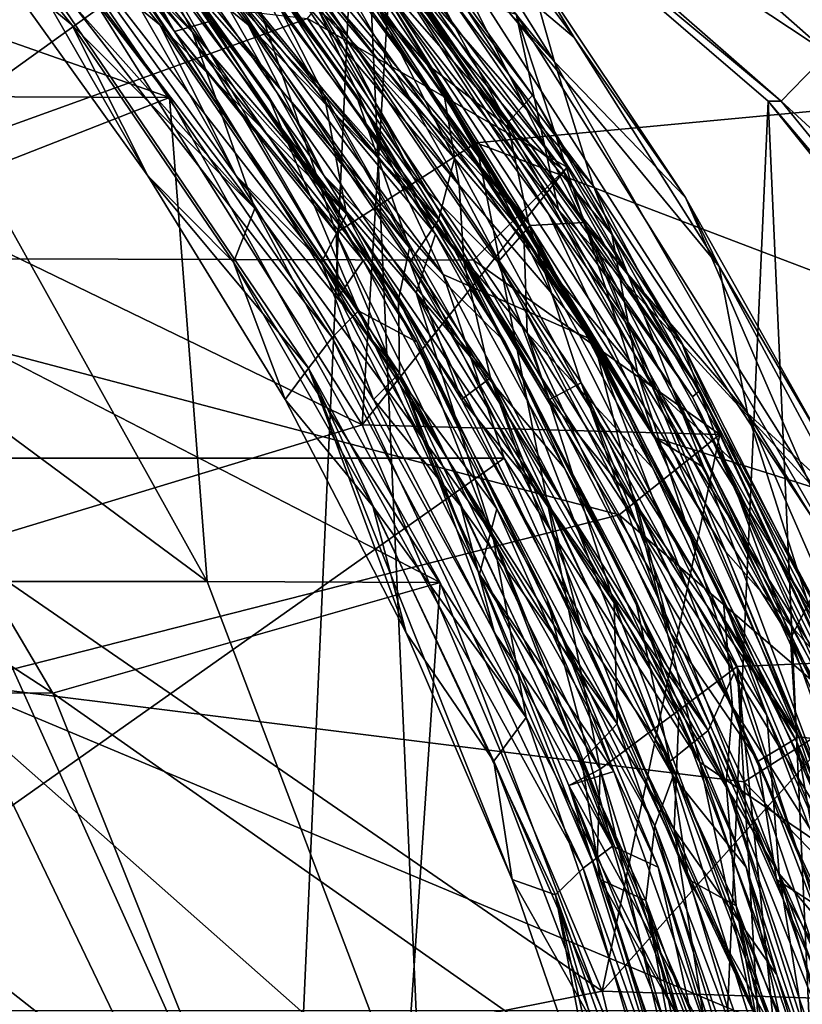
# Model space of a CAD drawing. Header units: metres. Extents: x -62 to 150, y -92 to 92.
# Tile 763 of 771: x 143.34 to 145.64, y 3.53 to 6.43. Entities that reach past the tile are written whole.
import ezdxf

# ---------------------------------------------------------------- set-up
doc = ezdxf.new("R2010")
doc.units = ezdxf.units.M
doc.layers.add('solid_500615', color=7, linetype='CONTINUOUS')

msp = doc.modelspace()

# ---------------------------------------------------------------- linework, layer by layer
at = {"layer": 'solid_500615'}
for points in [[(143.672913, -7.644197, -88.895576), (142.246246, -8.296406, -89.278328), (142.974152, 8.004446, -89.083046)], [(143.672913, -7.644197, -88.895576), (142.974152, 8.004446, -89.083046), (144.336609, 7.218727, -88.717514)], [(147.514725, 6.330927, -82.250748), (146.38063, 7.839536, -82.555008), (143.699661, 7.464773, -71.287224)], [(143.844116, 6.390006, -72.24649), (142.98613, 7.245709, -72.383873), (142.708786, 7.738623, -72.524208)], [(143.844116, 6.390006, -72.24649), (142.708786, 7.738623, -72.524208), (143.501389, 7.064126, -72.401917)], [(143.796646, 7.675488, -75.653839), (144.908783, 6.302978, -75.381905), (144.284058, 7.296856, -75.45797)], [(143.972855, 7.324159, -75.686775), (144.908783, 6.302978, -75.381905), (143.796646, 7.675488, -75.653839)], [(143.68985, 7.512613, -74.650551), (144.770706, 6.122282, -74.386711), (143.765305, 7.591145, -74.555878)], [(144.770706, 6.122282, -74.386711), (144.338043, 6.911665, -74.415474), (143.765305, 7.591145, -74.555878)], [(144.231735, 6.205238, -73.18116), (143.258957, 7.23035, -73.346359), (143.12851, 7.573369, -73.450562)], [(144.231735, 6.205238, -73.18116), (143.12851, 7.573369, -73.450562), (143.848083, 6.955966, -73.346344)], [(144.534317, 6.294757, -76.395416), (143.456787, 7.547409, -76.684502), (144.00502, 6.900635, -76.537422)], [(143.801392, 7.382194, -77.316803), (143.456787, 7.547409, -76.684502), (144.534317, 6.294757, -76.395416)], [(143.802444, 7.223544, -74.699196), (144.770706, 6.122282, -74.386711), (143.68985, 7.512613, -74.650551)], [(141.053192, 7.46887, -71.376015), (142.213837, 6.267116, -71.064629), (143.384018, 6.756343, -70.750687)], [(141.691833, 6.930469, -71.204674), (142.788803, 7.480421, -70.910378), (143.776947, 6.197504, -70.645271)], [(142.788803, 7.480421, -70.910378), (143.092728, 6.200599, -68.100655), (143.776947, 6.197504, -70.645271)], [(143.699661, 7.464773, -71.287224), (143.29837, 7.180122, -71.394882), (144.266525, 5.800638, -71.135139)], [(144.678024, 6.064213, -71.024742), (143.699661, 7.464773, -71.287224), (144.266525, 5.800638, -71.135139)], [(147.514725, 6.330927, -82.250748), (143.699661, 7.464773, -71.287224), (144.678024, 6.064213, -71.024742)], [(144.61499, 6.018613, -74.116951), (143.531754, 7.214968, -74.308861), (143.544281, 7.405086, -74.377945)], [(144.61499, 6.018613, -74.116951), (143.544281, 7.405086, -74.377945), (144.193253, 6.84691, -74.291176)], [(144.931183, 5.988139, -77.013695), (143.801392, 7.382194, -77.316803), (144.534317, 6.294757, -76.395416)], [(144.368912, 6.738705, -77.216316), (143.801392, 7.382194, -77.316803), (144.931183, 5.988139, -77.013695)], [(143.57933, 7.347041, -73.648232), (144.628571, 5.939975, -73.392563), (144.078918, 6.911665, -73.449631)], [(143.630615, 7.121994, -73.711983), (144.628571, 5.939975, -73.392563), (143.57933, 7.347041, -73.648232)], [(145.022995, 5.937291, -75.431007), (144.908783, 6.302978, -75.381905), (143.972855, 7.324159, -75.686775)], [(145.022995, 5.937291, -75.431007), (143.972855, 7.324159, -75.686775), (144.305283, 6.761171, -75.681885)], [(144.908783, 6.302978, -75.381905), (144.82045, 6.61377, -75.326836), (144.284058, 7.296856, -75.45797)], [(142.98613, 7.245709, -72.383873), (144.027496, 5.872089, -72.130531), (142.947388, 7.083774, -72.321327)], [(143.844116, 6.390006, -72.24649), (144.027496, 5.872089, -72.130531), (142.98613, 7.245709, -72.383873)], [(144.483902, 7.140525, -88.833305), (144.65863, 7.25704, -88.78643), (145.711868, 6.328606, -88.50386)], [(144.65863, 7.25704, -88.78643), (145.819946, 6.45108, -88.434021), (145.711868, 6.328606, -88.50386)], [(143.258957, 7.23035, -73.346359), (144.297379, 5.855191, -73.093781), (143.206512, 7.083774, -73.28717)], [(144.231735, 6.205238, -73.18116), (144.297379, 5.855191, -73.093781), (143.258957, 7.23035, -73.346359)], [(143.531754, 7.214968, -74.308861), (144.56723, 5.83828, -74.057037), (143.465637, 7.083774, -74.253014)], [(144.61499, 6.018613, -74.116951), (144.56723, 5.83828, -74.057037), (143.531754, 7.214968, -74.308861)], [(144.959534, -6.731673, -88.550392), (143.672913, -7.644197, -88.895576), (144.336609, 7.218727, -88.717514)], [(144.833389, 5.826853, -74.44838), (144.770706, 6.122282, -74.386711), (143.802444, 7.223544, -74.699196)], [(144.833389, 5.826853, -74.44838), (143.802444, 7.223544, -74.699196), (144.035461, 6.774661, -74.718651)], [(143.956039, 7.233921, -75.306374), (144.837051, 5.821356, -75.020302), (143.80452, 7.199564, -75.271362)], [(144.993881, 5.830284, -75.053871), (144.837051, 5.821356, -75.020302), (143.956039, 7.233921, -75.306374)], [(144.993881, 5.830284, -75.053871), (143.956039, 7.233921, -75.306374), (144.536835, 6.736995, -75.236412)], [(144.959534, -6.731673, -88.550392), (144.336609, 7.218727, -88.717514), (145.536407, 6.187184, -88.395622)], [(145.575287, 6.187184, -88.540504), (145.536407, 6.187184, -88.395622), (144.336609, 7.218727, -88.717514)], [(145.575287, 6.187184, -88.540504), (144.336609, 7.218727, -88.717514), (144.483902, 7.140525, -88.833305)], [(143.29837, 7.180122, -71.394882), (143.247604, 7.128242, -71.458412), (143.791794, 6.391478, -71.319168)], [(144.266525, 5.800638, -71.135139), (143.29837, 7.180122, -71.394882), (143.791794, 6.391478, -71.319168)], [(143.457367, 7.019542, -72.725136), (144.482361, 5.756196, -72.39946), (143.465012, 7.178904, -72.646896)], [(143.465012, 7.178904, -72.646896), (144.482361, 5.756196, -72.39946), (143.819794, 6.911665, -72.483788)], [(143.80452, 7.199564, -75.271362), (144.837051, 5.821356, -75.020302), (143.724762, 7.083774, -75.218857)], [(143.791794, 6.391478, -71.319168), (143.247604, 7.128242, -71.458412), (143.412979, 7.070386, -71.466103)], [(144.642288, 5.715885, -73.466141), (144.628571, 5.939975, -73.392563), (143.630615, 7.121994, -73.711983)], [(144.642288, 5.715885, -73.466141), (143.630615, 7.121994, -73.711983), (143.765594, 6.788136, -73.755417)], [(144.351395, 6.71502, -77.258942), (144.920059, 5.868072, -77.120216), (143.916199, 7.145035, -77.389542)], [(144.796432, 6.443022, -77.153389), (143.916199, 7.145035, -77.389542), (144.920059, 5.868072, -77.120216)], [(145.575287, 6.187184, -88.540504), (144.483902, 7.140525, -88.833305), (145.711868, 6.328606, -88.50386)], [(143.489853, 6.41114, -72.189163), (143.257248, 6.602172, -71.897598), (142.947388, 7.083774, -72.321327)], [(144.027496, 5.872089, -72.130531), (143.489853, 6.41114, -72.189163), (142.947388, 7.083774, -72.321327)], [(143.748978, 6.41114, -73.155006), (143.516357, 6.602172, -72.863441), (143.206512, 7.083774, -73.28717)], [(144.297379, 5.855191, -73.093781), (143.748978, 6.41114, -73.155006), (143.206512, 7.083774, -73.28717)], [(143.897079, 6.422648, -71.348), (143.412979, 7.070386, -71.466103), (143.560669, 6.911665, -71.517944)], [(143.791794, 6.391478, -71.319168), (143.412979, 7.070386, -71.466103), (143.897079, 6.422648, -71.348)], [(144.008102, 6.41114, -74.12085), (143.775482, 6.602172, -73.829285), (143.465637, 7.083774, -74.253014)], [(144.56723, 5.83828, -74.057037), (144.008102, 6.41114, -74.12085), (143.465637, 7.083774, -74.253014)], [(143.501389, 7.064126, -72.401917), (144.129486, 6.461082, -72.320343), (144.559204, 5.796475, -72.216194)], [(144.501709, 5.623489, -72.158943), (143.501389, 7.064126, -72.401917), (144.559204, 5.796475, -72.216194)], [(143.844116, 6.390006, -72.24649), (143.501389, 7.064126, -72.401917), (144.501709, 5.623489, -72.158943)], [(144.267227, 6.41114, -75.0867), (144.034607, 6.602172, -74.795135), (143.724762, 7.083774, -75.218857)], [(144.837051, 5.821356, -75.020302), (144.267227, 6.41114, -75.0867), (143.724762, 7.083774, -75.218857)], [(143.282715, 6.916217, -71.738655), (144.332047, 5.571079, -71.407402), (143.346848, 7.008335, -71.646561)], [(143.346848, 7.008335, -71.646561), (144.332047, 5.571079, -71.407402), (143.560669, 6.911665, -71.517944)], [(144.449677, 5.604417, -72.484283), (144.482361, 5.756196, -72.39946), (143.457367, 7.019542, -72.725136)], [(144.449677, 5.604417, -72.484283), (143.457367, 7.019542, -72.725136), (143.495728, 6.801598, -72.792198)], [(144.486603, 7.024068, -75.320404), (144.82045, 6.61377, -75.326836), (144.966599, 6.374656, -75.203354)], [(144.536835, 6.736995, -75.236412), (144.486603, 7.024068, -75.320404), (144.966599, 6.374656, -75.203354)], [(143.768311, 6.604643, -75.306717), (144.581772, 5.677837, -75.088478), (143.620422, 6.970848, -75.346397)], [(144.00502, 6.900635, -76.537422), (143.620422, 6.970848, -75.346397), (144.581772, 5.677837, -75.088478)], [(143.848083, 6.955966, -73.346344), (144.388611, 6.461082, -73.286186), (144.818329, 5.796475, -73.182037)], [(144.827988, 5.506471, -73.108635), (143.848083, 6.955966, -73.346344), (144.818329, 5.796475, -73.182037)], [(144.231735, 6.205238, -73.18116), (143.848083, 6.955966, -73.346344), (144.827988, 5.506471, -73.108635)], [(142.657562, 5.760295, -70.94558), (141.691833, 6.930469, -71.204674), (143.776947, 6.197504, -70.645271)], [(144.255539, 5.49248, -71.502815), (143.282715, 6.916217, -71.738655), (143.225815, 6.815046, -71.828979)], [(144.255539, 5.49248, -71.502815), (144.332047, 5.571079, -71.407402), (143.282715, 6.916217, -71.738655)], [(144.332047, 5.571079, -71.407402), (144.066254, 6.204696, -71.394829), (143.560669, 6.911665, -71.517944)], [(143.897079, 6.422648, -71.348), (143.560669, 6.911665, -71.517944), (144.066254, 6.204696, -71.394829)], [(144.482361, 5.756196, -72.39946), (144.325378, 6.204696, -72.360672), (143.819794, 6.911665, -72.483788)], [(144.129486, 6.461082, -72.320343), (143.819794, 6.911665, -72.483788), (144.325378, 6.204696, -72.360672)], [(145.024612, 5.484235, -76.263878), (144.00502, 6.900635, -76.537422), (144.581772, 5.677837, -75.088478)], [(144.534317, 6.294757, -76.395416), (144.00502, 6.900635, -76.537422), (145.024612, 5.484235, -76.263878)], [(144.628571, 5.939975, -73.392563), (144.584503, 6.204696, -73.326515), (144.078918, 6.911665, -73.449631)], [(144.388611, 6.461082, -73.286186), (144.078918, 6.911665, -73.449631), (144.584503, 6.204696, -73.326515)], [(144.770706, 6.122282, -74.386711), (144.843628, 6.204696, -74.292358), (144.338043, 6.911665, -74.415474)], [(144.647736, 6.461082, -74.252029), (144.338043, 6.911665, -74.415474), (144.843628, 6.204696, -74.292358)], [(144.193253, 6.84691, -74.291176), (144.647736, 6.461082, -74.252029), (145.077454, 5.796475, -74.147888)], [(145.152771, 5.388785, -74.058716), (144.193253, 6.84691, -74.291176), (145.077454, 5.796475, -74.147888)], [(144.61499, 6.018613, -74.116951), (144.193253, 6.84691, -74.291176), (145.152771, 5.388785, -74.058716)], [(143.225815, 6.815046, -71.828979), (143.257248, 6.602172, -71.897598), (143.713745, 5.967386, -71.786942)], [(144.185379, 5.402709, -71.596718), (143.225815, 6.815046, -71.828979), (143.713745, 5.967386, -71.786942)], [(144.255539, 5.49248, -71.502815), (143.225815, 6.815046, -71.828979), (144.185379, 5.402709, -71.596718)], [(143.495728, 6.801598, -72.792198), (143.516357, 6.602172, -72.863441), (143.97287, 5.967386, -72.752785)], [(144.452744, 5.388186, -72.560585), (143.495728, 6.801598, -72.792198), (143.97287, 5.967386, -72.752785)], [(144.449677, 5.604417, -72.484283), (143.495728, 6.801598, -72.792198), (144.452744, 5.388186, -72.560585)], [(144.183075, 6.430439, -75.19545), (142.233154, 5.726282, -75.718582), (141.113403, 6.783211, -76.018997)], [(143.765594, 6.788136, -73.755417), (143.775482, 6.602172, -73.829285), (144.231995, 5.967386, -73.718628)], [(144.720093, 5.373656, -73.52446), (143.765594, 6.788136, -73.755417), (144.231995, 5.967386, -73.718628)], [(144.642288, 5.715885, -73.466141), (143.765594, 6.788136, -73.755417), (144.720093, 5.373656, -73.52446)], [(144.035461, 6.774661, -74.718651), (144.034607, 6.602172, -74.795135), (144.491119, 5.967386, -74.684471)], [(144.035461, 6.774661, -74.718651), (144.491119, 5.967386, -74.684471), (144.894379, 5.310194, -74.587502)], [(144.987411, 5.359118, -74.488342), (144.035461, 6.774661, -74.718651), (144.894379, 5.310194, -74.587502)], [(144.833389, 5.826853, -74.44838), (144.035461, 6.774661, -74.718651), (144.987411, 5.359118, -74.488342)], [(142.213837, 6.267116, -71.064629), (144.343719, 5.235544, -70.493217), (143.384018, 6.756343, -70.750687)], [(144.435501, 6.736393, -74.610039), (143.384018, 6.756343, -70.750687), (144.343719, 5.235544, -70.493217)], [(144.891205, 5.856089, -75.574921), (145.254715, 5.344573, -75.452225), (144.305283, 6.761171, -75.681885)], [(145.022995, 5.937291, -75.431007), (144.305283, 6.761171, -75.681885), (145.254715, 5.344573, -75.452225)], [(144.380142, 6.554126, -75.712029), (144.891205, 5.856089, -75.574921), (144.305283, 6.761171, -75.681885)], [(144.945602, 5.992888, -74.47319), (144.183075, 6.430439, -75.19545), (144.435501, 6.736393, -74.610039)], [(144.945602, 5.992888, -74.47319), (144.435501, 6.736393, -74.610039), (144.343719, 5.235544, -70.493217)], [(144.351395, 6.71502, -77.258942), (144.368912, 6.738705, -77.216316), (145.335373, 5.337222, -76.957024)], [(144.351395, 6.71502, -77.258942), (145.335373, 5.337222, -76.957024), (145.314468, 5.318462, -77.000565)], [(144.351395, 6.71502, -77.258942), (145.314468, 5.318462, -77.000565), (144.920059, 5.868072, -77.120216)], [(145.335373, 5.337222, -76.957024), (144.368912, 6.738705, -77.216316), (144.931183, 5.988139, -77.013695)], [(144.536835, 6.736995, -75.236412), (144.966599, 6.374656, -75.203354), (145.392822, 5.701249, -75.100159)], [(145.476334, 5.269913, -75.009148), (144.536835, 6.736995, -75.236412), (145.392822, 5.701249, -75.100159)], [(144.993881, 5.830284, -75.053871), (144.536835, 6.736995, -75.236412), (145.476334, 5.269913, -75.009148)], [(141.728806, 5.1375, -63.740143), (143.768311, 6.604643, -75.306717), (140.736588, 6.604643, -64.00634)], [(141.728806, 5.1375, -63.740143), (144.760529, 5.137499, -75.04052), (143.768311, 6.604643, -75.306717)], [(143.489853, 6.41114, -72.189163), (143.713745, 5.967386, -71.786942), (143.257248, 6.602172, -71.897598)], [(143.748978, 6.41114, -73.155006), (143.97287, 5.967386, -72.752785), (143.516357, 6.602172, -72.863441)], [(143.768311, 6.604643, -75.306717), (144.760529, 5.137499, -75.04052), (144.581772, 5.677837, -75.088478)], [(144.008102, 6.41114, -74.12085), (144.231995, 5.967386, -73.718628), (143.775482, 6.602172, -73.829285)], [(144.267227, 6.41114, -75.0867), (144.491119, 5.967386, -74.684471), (144.034607, 6.602172, -74.795135)], [(144.908783, 6.302978, -75.381905), (145.293457, 5.904342, -75.212029), (144.82045, 6.61377, -75.326836)], [(144.966599, 6.374656, -75.203354), (144.82045, 6.61377, -75.326836), (145.293457, 5.904342, -75.212029)], [(145.202957, 5.198682, -75.49128), (144.300369, 6.585177, -75.733429), (144.796432, 6.443022, -77.153389)], [(144.380142, 6.554126, -75.712029), (144.300369, 6.585177, -75.733429), (145.202957, 5.198682, -75.49128)], [(144.380142, 6.554126, -75.712029), (145.202957, 5.198682, -75.49128), (144.891205, 5.856089, -75.574921)], [(144.129486, 6.461082, -72.320343), (144.325378, 6.204696, -72.360672), (144.559204, 5.796475, -72.216194)], [(144.388611, 6.461082, -73.286186), (144.584503, 6.204696, -73.326515), (144.818329, 5.796475, -73.182037)], [(144.647736, 6.461082, -74.252029), (144.843628, 6.204696, -74.292358), (145.077454, 5.796475, -74.147888)], [(144.183075, 6.430439, -75.19545), (144.670441, 5.720034, -75.064697), (142.233154, 5.726282, -75.718582)], [(144.945602, 5.992888, -74.47319), (144.670441, 5.720034, -75.064697), (144.183075, 6.430439, -75.19545)], [(145.670349, 5.051604, -76.918922), (144.796432, 6.443022, -77.153389), (144.920059, 5.868072, -77.120216)], [(145.202957, 5.198682, -75.49128), (144.796432, 6.443022, -77.153389), (145.670349, 5.051604, -76.918922)], [(143.965012, 5.7135, -72.074287), (143.713745, 5.967386, -71.786942), (143.489853, 6.41114, -72.189163)], [(144.027496, 5.872089, -72.130531), (143.965012, 5.7135, -72.074287), (143.489853, 6.41114, -72.189163)], [(144.224136, 5.7135, -73.040131), (143.97287, 5.967386, -72.752785), (143.748978, 6.41114, -73.155006)], [(144.297379, 5.855191, -73.093781), (144.224136, 5.7135, -73.040131), (143.748978, 6.41114, -73.155006)], [(143.791794, 6.391478, -71.319168), (143.897079, 6.422648, -71.348), (144.345871, 5.719125, -71.239304)], [(144.345871, 5.719125, -71.239304), (143.897079, 6.422648, -71.348), (144.066254, 6.204696, -71.394829)], [(144.483261, 5.7135, -74.005974), (144.231995, 5.967386, -73.718628), (144.008102, 6.41114, -74.12085)], [(144.56723, 5.83828, -74.057037), (144.483261, 5.7135, -74.005974), (144.008102, 6.41114, -74.12085)], [(144.742386, 5.7135, -74.971817), (144.491119, 5.967386, -74.684471), (144.267227, 6.41114, -75.0867)], [(144.837051, 5.821356, -75.020302), (144.742386, 5.7135, -74.971817), (144.267227, 6.41114, -75.0867)], [(144.273438, 5.611822, -71.196434), (143.791794, 6.391478, -71.319168), (144.345871, 5.719125, -71.239304)], [(144.266525, 5.800638, -71.135139), (143.791794, 6.391478, -71.319168), (144.273438, 5.611822, -71.196434)], [(144.726807, 4.914238, -72.03421), (144.027496, 5.872089, -72.130531), (143.844116, 6.390006, -72.24649)], [(144.726807, 4.914238, -72.03421), (143.844116, 6.390006, -72.24649), (144.501709, 5.623489, -72.158943)], [(144.966599, 6.374656, -75.203354), (145.293457, 5.904342, -75.212029), (145.392822, 5.701249, -75.100159)], [(148.393524, 4.649627, -82.014977), (147.514725, 6.330927, -82.250748), (144.678024, 6.064213, -71.024742)], [(145.575287, 6.187184, -88.540504), (145.711868, 6.328606, -88.50386), (146.608597, 5.238118, -88.263275)], [(145.412613, 4.863072, -76.159782), (144.534317, 6.294757, -76.395416), (145.024612, 5.484235, -76.263878)], [(144.931183, 5.988139, -77.013695), (144.534317, 6.294757, -76.395416), (145.412613, 4.863072, -76.159782)], [(144.908783, 6.302978, -75.381905), (145.769623, 4.805967, -75.17524), (145.293457, 5.904342, -75.212029)], [(145.022995, 5.937291, -75.431007), (145.769623, 4.805967, -75.17524), (144.908783, 6.302978, -75.381905)], [(142.213837, 6.267116, -71.064629), (143.155243, 4.875161, -70.812065), (144.343719, 5.235544, -70.493217)], [(143.887985, 4.775686, -67.887299), (143.092728, 6.200599, -68.100655), (141.962006, 6.200599, -64.529427)], [(142.735153, 4.775686, -64.246201), (143.887985, 4.775686, -67.887299), (141.962006, 6.200599, -64.529427)], [(142.657562, 5.760295, -70.94558), (143.776947, 6.197504, -70.645271), (144.572159, 4.772721, -70.431931)], [(143.776947, 6.197504, -70.645271), (143.092728, 6.200599, -68.100655), (143.887985, 4.775686, -67.887299)], [(143.776947, 6.197504, -70.645271), (143.887985, 4.775686, -67.887299), (144.572159, 4.772721, -70.431931)], [(144.332047, 5.571079, -71.407402), (144.504883, 5.479003, -71.288895), (144.066254, 6.204696, -71.394829)], [(144.345871, 5.719125, -71.239304), (144.066254, 6.204696, -71.394829), (144.504883, 5.479003, -71.288895)], [(145.083542, 4.712339, -72.977081), (144.297379, 5.855191, -73.093781), (144.231735, 6.205238, -73.18116)], [(145.083542, 4.712339, -72.977081), (144.231735, 6.205238, -73.18116), (144.827988, 5.506471, -73.108635)], [(144.482361, 5.756196, -72.39946), (144.764008, 5.479003, -72.254738), (144.325378, 6.204696, -72.360672)], [(144.559204, 5.796475, -72.216194), (144.325378, 6.204696, -72.360672), (144.764008, 5.479003, -72.254738)], [(144.628571, 5.939975, -73.392563), (145.023132, 5.479003, -73.220589), (144.584503, 6.204696, -73.326515)], [(144.818329, 5.796475, -73.182037), (144.584503, 6.204696, -73.326515), (145.023132, 5.479003, -73.220589)], [(144.770706, 6.122282, -74.386711), (145.282257, 5.479003, -74.186432), (144.843628, 6.204696, -74.292358)], [(145.077454, 5.796475, -74.147888), (144.843628, 6.204696, -74.292358), (145.282257, 5.479003, -74.186432)], [(146.062302, -5.589911, -88.254539), (144.959534, -6.731673, -88.550392), (145.536407, 6.187184, -88.395622)], [(146.532715, 4.944945, -88.128326), (146.062302, -5.589911, -88.254539), (145.536407, 6.187184, -88.395622)], [(146.496063, 5.057212, -88.293472), (146.532715, 4.944945, -88.128326), (145.536407, 6.187184, -88.395622)], [(146.496063, 5.057212, -88.293472), (145.536407, 6.187184, -88.395622), (145.575287, 6.187184, -88.540504)], [(146.496063, 5.057212, -88.293472), (145.575287, 6.187184, -88.540504), (146.608597, 5.238118, -88.263275)], [(144.770706, 6.122282, -74.386711), (145.602402, 4.607861, -74.187866), (145.282257, 5.479003, -74.186432)], [(144.833389, 5.826853, -74.44838), (145.602402, 4.607861, -74.187866), (144.770706, 6.122282, -74.386711)], [(144.678024, 6.064213, -71.024742), (144.266525, 5.800638, -71.135139), (145.042572, 4.224074, -70.926941)], [(145.445358, 4.525253, -70.818878), (144.678024, 6.064213, -71.024742), (145.042572, 4.224074, -70.926941)], [(148.393524, 4.649627, -82.014977), (144.678024, 6.064213, -71.024742), (145.445358, 4.525253, -70.818878)], [(145.394714, 5.207694, -74.352699), (144.945602, 5.992888, -74.47319), (144.343719, 5.235544, -70.493217)], [(145.436646, 4.507414, -73.920982), (144.56723, 5.83828, -74.057037), (144.61499, 6.018613, -74.116951)], [(145.436646, 4.507414, -73.920982), (144.61499, 6.018613, -74.116951), (145.152771, 5.388785, -74.058716)], [(145.394714, 5.207694, -74.352699), (144.670441, 5.720034, -75.064697), (144.945602, 5.992888, -74.47319)], [(144.185379, 5.402709, -71.596718), (143.713745, 5.967386, -71.786942), (144.11702, 5.310194, -71.689972)], [(143.965012, 5.7135, -72.074287), (144.11702, 5.310194, -71.689972), (143.713745, 5.967386, -71.786942)], [(144.452744, 5.388186, -72.560585), (143.97287, 5.967386, -72.752785), (144.376144, 5.310194, -72.655815)], [(144.224136, 5.7135, -73.040131), (144.376144, 5.310194, -72.655815), (143.97287, 5.967386, -72.752785)], [(144.720093, 5.373656, -73.52446), (144.231995, 5.967386, -73.718628), (144.635254, 5.310194, -73.621658)], [(144.483261, 5.7135, -74.005974), (144.635254, 5.310194, -73.621658), (144.231995, 5.967386, -73.718628)], [(144.742386, 5.7135, -74.971817), (144.894379, 5.310194, -74.587502), (144.491119, 5.967386, -74.684471)], [(145.810013, 4.412133, -76.777916), (144.931183, 5.988139, -77.013695), (145.412613, 4.863072, -76.159782)], [(145.335373, 5.337222, -76.957024), (144.931183, 5.988139, -77.013695), (145.810013, 4.412133, -76.777916)], [(144.628571, 5.939975, -73.392563), (145.431702, 4.407013, -73.201462), (145.023132, 5.479003, -73.220589)], [(144.642288, 5.715885, -73.466141), (145.431702, 4.407013, -73.201462), (144.628571, 5.939975, -73.392563)], [(145.828033, 4.426504, -75.239395), (145.769623, 4.805967, -75.17524), (145.022995, 5.937291, -75.431007)], [(145.828033, 4.426504, -75.239395), (145.022995, 5.937291, -75.431007), (145.254715, 5.344573, -75.452225)], [(145.769623, 4.805967, -75.17524), (145.704712, 5.173004, -75.11322), (145.293457, 5.904342, -75.212029)], [(145.392822, 5.701249, -75.100159), (145.293457, 5.904342, -75.212029), (145.704712, 5.173004, -75.11322)], [(144.027496, 5.872089, -72.130531), (144.825409, 4.375371, -71.940887), (143.965012, 5.7135, -72.074287)], [(144.726807, 4.914238, -72.03421), (144.825409, 4.375371, -71.940887), (144.027496, 5.872089, -72.130531)], [(144.297379, 5.855191, -73.093781), (145.092651, 4.356732, -72.904846), (144.224136, 5.7135, -73.040131)], [(145.083542, 4.712339, -72.977081), (145.092651, 4.356732, -72.904846), (144.297379, 5.855191, -73.093781)], [(144.891205, 5.856089, -75.574921), (145.202957, 5.198682, -75.49128), (145.347519, 5.110833, -75.452492)], [(144.891205, 5.856089, -75.574921), (145.347519, 5.110833, -75.452492), (145.254715, 5.344573, -75.452225)], [(145.314468, 5.318462, -77.000565), (145.710709, 4.452581, -76.908096), (144.920059, 5.868072, -77.120216)], [(145.670349, 5.051604, -76.918922), (144.920059, 5.868072, -77.120216), (145.710709, 4.452581, -76.908096)], [(144.56723, 5.83828, -74.057037), (145.359863, 4.338069, -73.868828), (144.483261, 5.7135, -74.005974)], [(145.436646, 4.507414, -73.920982), (145.359863, 4.338069, -73.868828), (144.56723, 5.83828, -74.057037)], [(144.837051, 5.821356, -75.020302), (145.627045, 4.319384, -74.832809), (144.742386, 5.7135, -74.971817)], [(145.621307, 4.304546, -74.261436), (145.602402, 4.607861, -74.187866), (144.833389, 5.826853, -74.44838)], [(145.621307, 4.304546, -74.261436), (144.833389, 5.826853, -74.44838), (144.987411, 5.359118, -74.488342)], [(144.993881, 5.830284, -75.053871), (145.627045, 4.319384, -74.832809), (144.837051, 5.821356, -75.020302)], [(145.786011, 4.299563, -74.865929), (145.627045, 4.319384, -74.832809), (144.993881, 5.830284, -75.053871)], [(145.786011, 4.299563, -74.865929), (144.993881, 5.830284, -75.053871), (145.476334, 5.269913, -75.009148)], [(144.266525, 5.800638, -71.135139), (144.273438, 5.611822, -71.196434), (144.6884, 4.796715, -71.091492)], [(145.042572, 4.224074, -70.926941), (144.266525, 5.800638, -71.135139), (144.6884, 4.796715, -71.091492)], [(144.501709, 5.623489, -72.158943), (144.559204, 5.796475, -72.216194), (144.938095, 5.108537, -72.125328)], [(144.559204, 5.796475, -72.216194), (144.764008, 5.479003, -72.254738), (144.938095, 5.108537, -72.125328)], [(144.818329, 5.796475, -73.182037), (145.023132, 5.479003, -73.220589), (145.19722, 5.108537, -73.091179)], [(144.827988, 5.506471, -73.108635), (144.818329, 5.796475, -73.182037), (145.19722, 5.108537, -73.091179)], [(145.077454, 5.796475, -74.147888), (145.282257, 5.479003, -74.186432), (145.456329, 5.108537, -74.057022)], [(145.152771, 5.388785, -74.058716), (145.077454, 5.796475, -74.147888), (145.456329, 5.108537, -74.057022)], [(141.412582, 5.761593, -66.309853), (143.434021, 4.447738, -70.737267), (142.190353, 4.447888, -66.101189)], [(141.412582, 5.761593, -66.309853), (142.657562, 5.760295, -70.94558), (143.434021, 4.447738, -70.737267)], [(143.434021, 4.447738, -70.737267), (142.657562, 5.760295, -70.94558), (144.572159, 4.772721, -70.431931)], [(144.449677, 5.604417, -72.484283), (145.257431, 4.203515, -72.216064), (144.482361, 5.756196, -72.39946)], [(144.482361, 5.756196, -72.39946), (145.257431, 4.203515, -72.216064), (144.764008, 5.479003, -72.254738)], [(145.098709, 4.971088, -74.949799), (143.145935, 4.474844, -75.473694), (142.233154, 5.726282, -75.718582)], [(144.670441, 5.720034, -75.064697), (145.098709, 4.971088, -74.949799), (142.233154, 5.726282, -75.718582)], [(144.374649, 4.997326, -71.976265), (144.11702, 5.310194, -71.689972), (143.965012, 5.7135, -72.074287)], [(144.825409, 4.375371, -71.940887), (144.374649, 4.997326, -71.976265), (143.965012, 5.7135, -72.074287)], [(144.633774, 4.997326, -72.942108), (144.376144, 5.310194, -72.655815), (144.224136, 5.7135, -73.040131)], [(145.092651, 4.356732, -72.904846), (144.633774, 4.997326, -72.942108), (144.224136, 5.7135, -73.040131)], [(144.273438, 5.611822, -71.196434), (144.345871, 5.719125, -71.239304), (144.738647, 4.988868, -71.14534)], [(144.738647, 4.988868, -71.14534), (144.345871, 5.719125, -71.239304), (144.504883, 5.479003, -71.288895)], [(144.892899, 4.997326, -73.907951), (144.635254, 5.310194, -73.621658), (144.483261, 5.7135, -74.005974)], [(145.359863, 4.338069, -73.868828), (144.892899, 4.997326, -73.907951), (144.483261, 5.7135, -74.005974)], [(145.413269, 4.181621, -73.283852), (145.431702, 4.407013, -73.201462), (144.642288, 5.715885, -73.466141)], [(145.413269, 4.181621, -73.283852), (144.642288, 5.715885, -73.466141), (144.720093, 5.373656, -73.52446)], [(145.394714, 5.207694, -74.352699), (145.098709, 4.971088, -74.949799), (144.670441, 5.720034, -75.064697)], [(145.152023, 4.997326, -74.873795), (144.894379, 5.310194, -74.587502), (144.742386, 5.7135, -74.971817)], [(145.627045, 4.319384, -74.832809), (145.152023, 4.997326, -74.873795), (144.742386, 5.7135, -74.971817)], [(145.392822, 5.701249, -75.100159), (145.704712, 5.173004, -75.11322), (145.768585, 5.002183, -75.010269)], [(145.476334, 5.269913, -75.009148), (145.392822, 5.701249, -75.100159), (145.768585, 5.002183, -75.010269)], [(144.760529, 5.137499, -75.04052), (145.336243, 4.244389, -74.88607), (144.581772, 5.677837, -75.088478)], [(145.024612, 5.484235, -76.263878), (144.581772, 5.677837, -75.088478), (145.336243, 4.244389, -74.88607)], [(144.501709, 5.623489, -72.158943), (144.938095, 5.108537, -72.125328), (145.273819, 4.382416, -72.046577)], [(145.260376, 4.046997, -71.98027), (144.501709, 5.623489, -72.158943), (145.273819, 4.382416, -72.046577)], [(144.726807, 4.914238, -72.03421), (144.501709, 5.623489, -72.158943), (145.260376, 4.046997, -71.98027)], [(144.6884, 4.796715, -71.091492), (144.273438, 5.611822, -71.196434), (144.738647, 4.988868, -71.14534)], [(145.203888, 4.057751, -72.306633), (145.257431, 4.203515, -72.216064), (144.449677, 5.604417, -72.484283)], [(145.203888, 4.057751, -72.306633), (144.449677, 5.604417, -72.484283), (144.452744, 5.388186, -72.560585)], [(144.255539, 5.49248, -71.502815), (145.079514, 3.997464, -71.231682), (144.332047, 5.571079, -71.407402)], [(144.332047, 5.571079, -71.407402), (145.079514, 3.997464, -71.231682), (144.504883, 5.479003, -71.288895)], [(144.827988, 5.506471, -73.108635), (145.19722, 5.108537, -73.091179), (145.532928, 4.382416, -73.012421)], [(145.569275, 3.916311, -72.934814), (144.827988, 5.506471, -73.108635), (145.532928, 4.382416, -73.012421)], [(145.083542, 4.712339, -72.977081), (144.827988, 5.506471, -73.108635), (145.569275, 3.916311, -72.934814)], [(144.993134, 3.932958, -71.329803), (144.255539, 5.49248, -71.502815), (144.185379, 5.402709, -71.596718)], [(144.993134, 3.932958, -71.329803), (145.079514, 3.997464, -71.231682), (144.255539, 5.49248, -71.502815)], [(145.079514, 3.997464, -71.231682), (144.886139, 4.725155, -71.198357), (144.504883, 5.479003, -71.288895)], [(144.738647, 4.988868, -71.14534), (144.504883, 5.479003, -71.288895), (144.886139, 4.725155, -71.198357)], [(145.257431, 4.203515, -72.216064), (145.145264, 4.725155, -72.1642), (144.764008, 5.479003, -72.254738)], [(144.938095, 5.108537, -72.125328), (144.764008, 5.479003, -72.254738), (145.145264, 4.725155, -72.1642)], [(145.431702, 4.407013, -73.201462), (145.404373, 4.725155, -73.130051), (145.023132, 5.479003, -73.220589)], [(145.19722, 5.108537, -73.091179), (145.023132, 5.479003, -73.220589), (145.404373, 4.725155, -73.130051)], [(145.787277, 3.936759, -76.059265), (145.024612, 5.484235, -76.263878), (145.336243, 4.244389, -74.88607)], [(145.412613, 4.863072, -76.159782), (145.024612, 5.484235, -76.263878), (145.787277, 3.936759, -76.059265)], [(145.602402, 4.607861, -74.187866), (145.663498, 4.725155, -74.095894), (145.282257, 5.479003, -74.186432)], [(145.456329, 5.108537, -74.057022), (145.282257, 5.479003, -74.186432), (145.663498, 4.725155, -74.095894)], [(144.185379, 5.402709, -71.596718), (144.11702, 5.310194, -71.689972), (144.472656, 4.624173, -71.605751)], [(144.185379, 5.402709, -71.596718), (144.472656, 4.624173, -71.605751), (144.78418, 3.899264, -71.534004)], [(144.912018, 3.854396, -71.42675), (144.185379, 5.402709, -71.596718), (144.78418, 3.899264, -71.534004)], [(144.993134, 3.932958, -71.329803), (144.185379, 5.402709, -71.596718), (144.912018, 3.854396, -71.42675)], [(144.452744, 5.388186, -72.560585), (144.376144, 5.310194, -72.655815), (144.731781, 4.624173, -72.571594)], [(144.452744, 5.388186, -72.560585), (144.731781, 4.624173, -72.571594), (145.043304, 3.899264, -72.499847)], [(145.177246, 3.838159, -72.391212), (144.452744, 5.388186, -72.560585), (145.043304, 3.899264, -72.499847)], [(145.203888, 4.057751, -72.306633), (144.452744, 5.388186, -72.560585), (145.177246, 3.838159, -72.391212)], [(145.152771, 5.388785, -74.058716), (145.456329, 5.108537, -74.057022), (145.792053, 4.382416, -73.978264)], [(145.876694, 3.784669, -73.889778), (145.152771, 5.388785, -74.058716), (145.792053, 4.382416, -73.978264)], [(145.436646, 4.507414, -73.920982), (145.152771, 5.388785, -74.058716), (145.876694, 3.784669, -73.889778)], [(144.720093, 5.373656, -73.52446), (144.635254, 5.310194, -73.621658), (144.990906, 4.624173, -73.537437)], [(144.720093, 5.373656, -73.52446), (144.990906, 4.624173, -73.537437), (145.302429, 3.899264, -73.465691)], [(145.442444, 3.821907, -73.35569), (144.720093, 5.373656, -73.52446), (145.302429, 3.899264, -73.465691)], [(145.413269, 4.181621, -73.283852), (144.720093, 5.373656, -73.52446), (145.442444, 3.821907, -73.35569)], [(144.987411, 5.359118, -74.488342), (144.894379, 5.310194, -74.587502), (145.250031, 4.624173, -74.503288)], [(144.987411, 5.359118, -74.488342), (145.250031, 4.624173, -74.503288), (145.561554, 3.899264, -74.431534)], [(145.707626, 3.805641, -74.320168), (144.987411, 5.359118, -74.488342), (145.561554, 3.899264, -74.431534)], [(145.621307, 4.304546, -74.261436), (144.987411, 5.359118, -74.488342), (145.707626, 3.805641, -74.320168)], [(145.748383, 4.317803, -75.344948), (145.973068, 3.788356, -75.284668), (145.254715, 5.344573, -75.452225)], [(145.828033, 4.426504, -75.239395), (145.254715, 5.344573, -75.452225), (145.973068, 3.788356, -75.284668)], [(145.347519, 5.110833, -75.452492), (145.748383, 4.317803, -75.344948), (145.254715, 5.344573, -75.452225)], [(145.314468, 5.318462, -77.000565), (145.335373, 5.337222, -76.957024), (146.065857, 3.790153, -76.761047)], [(146.065857, 3.790153, -76.761047), (145.335373, 5.337222, -76.957024), (145.810013, 4.412133, -76.777916)], [(144.374649, 4.997326, -71.976265), (144.472656, 4.624173, -71.605751), (144.11702, 5.310194, -71.689972)], [(144.633774, 4.997326, -72.942108), (144.731781, 4.624173, -72.571594), (144.376144, 5.310194, -72.655815)], [(144.892899, 4.997326, -73.907951), (144.990906, 4.624173, -73.537437), (144.635254, 5.310194, -73.621658)], [(145.152023, 4.997326, -74.873795), (145.250031, 4.624173, -74.503288), (144.894379, 5.310194, -74.587502)], [(145.314468, 5.318462, -77.000565), (146.065857, 3.790153, -76.761047), (146.042374, 3.776831, -76.805275)], [(145.314468, 5.318462, -77.000565), (146.042374, 3.776831, -76.805275), (145.710709, 4.452581, -76.908096)], [(145.476334, 5.269913, -75.009148), (145.768585, 5.002183, -75.010269), (146.100327, 4.263525, -74.932777)], [(146.182556, 3.652099, -74.845169), (145.476334, 5.269913, -75.009148), (146.100327, 4.263525, -74.932777)], [(145.786011, 4.299563, -74.865929), (145.476334, 5.269913, -75.009148), (146.182556, 3.652099, -74.845169)], [(143.155243, 4.875161, -70.812065), (145.048676, 3.571523, -70.304085), (144.343719, 5.235544, -70.493217)], [(145.394714, 5.207694, -74.352699), (144.343719, 5.235544, -70.493217), (145.048676, 3.571523, -70.304085)], [(145.779404, 4.386723, -74.249496), (145.394714, 5.207694, -74.352699), (145.048676, 3.571523, -70.304085)], [(145.779404, 4.386723, -74.249496), (145.098709, 4.971088, -74.949799), (145.394714, 5.207694, -74.352699)], [(145.883194, 3.682226, -75.308777), (145.202957, 5.198682, -75.49128), (145.670349, 5.051604, -76.918922)], [(145.347519, 5.110833, -75.452492), (145.202957, 5.198682, -75.49128), (145.883194, 3.682226, -75.308777)], [(142.459885, 3.514257, -63.544006), (144.760529, 5.137499, -75.04052), (141.728806, 5.1375, -63.740143)], [(142.459885, 3.514257, -63.544006), (145.491608, 3.514257, -74.844383), (144.760529, 5.137499, -75.04052)], [(144.760529, 5.137499, -75.04052), (145.491608, 3.514257, -74.844383), (145.336243, 4.244389, -74.88607)], [(144.938095, 5.108537, -72.125328), (145.145264, 4.725155, -72.1642), (145.273819, 4.382416, -72.046577)], [(145.19722, 5.108537, -73.091179), (145.404373, 4.725155, -73.130051), (145.532928, 4.382416, -73.012421)], [(145.347519, 5.110833, -75.452492), (145.883194, 3.682226, -75.308777), (145.748383, 4.317803, -75.344948)], [(145.456329, 5.108537, -74.057022), (145.663498, 4.725155, -74.095894), (145.792053, 4.382416, -73.978264)], [(144.729996, 4.247561, -71.893166), (144.472656, 4.624173, -71.605751), (144.374649, 4.997326, -71.976265)], [(144.825409, 4.375371, -71.940887), (144.729996, 4.247561, -71.893166), (144.374649, 4.997326, -71.976265)], [(144.98912, 4.247561, -72.859009), (144.731781, 4.624173, -72.571594), (144.633774, 4.997326, -72.942108)], [(145.092651, 4.356732, -72.904846), (144.98912, 4.247561, -72.859009), (144.633774, 4.997326, -72.942108)], [(144.6884, 4.796715, -71.091492), (144.738647, 4.988868, -71.14534), (145.082626, 4.217046, -71.065079)], [(145.082626, 4.217046, -71.065079), (144.738647, 4.988868, -71.14534), (144.886139, 4.725155, -71.198357)], [(145.24823, 4.247561, -73.824852), (144.990906, 4.624173, -73.537437), (144.892899, 4.997326, -73.907951)], [(145.359863, 4.338069, -73.868828), (145.24823, 4.247561, -73.824852), (144.892899, 4.997326, -73.907951)], [(145.507355, 4.247561, -74.790695), (145.250031, 4.624173, -74.503288), (145.152023, 4.997326, -74.873795)], [(145.627045, 4.319384, -74.832809), (145.507355, 4.247561, -74.790695), (145.152023, 4.997326, -74.873795)], [(145.098709, 4.971088, -74.949799), (145.466171, 4.187133, -74.851212), (143.145935, 4.474844, -75.473694)], [(145.779404, 4.386723, -74.249496), (145.466171, 4.187133, -74.851212), (145.098709, 4.971088, -74.949799)], [(145.38118, 3.280371, -71.884697), (144.825409, 4.375371, -71.940887), (144.726807, 4.914238, -72.03421)], [(145.38118, 3.280371, -71.884697), (144.726807, 4.914238, -72.03421), (145.260376, 4.046997, -71.98027)], [(143.155243, 4.875161, -70.812065), (142.683075, 3.334505, -66.27961), (143.849121, 3.334505, -70.625908)], [(143.155243, 4.875161, -70.812065), (143.849121, 3.334505, -70.625908), (145.048676, 3.571523, -70.304085)], [(146.06218, 3.281902, -75.985512), (145.412613, 4.863072, -76.159782), (145.787277, 3.936759, -76.059265)], [(145.810013, 4.412133, -76.777916), (145.412613, 4.863072, -76.159782), (146.06218, 3.281902, -75.985512)], [(144.469025, 3.243879, -67.731415), (143.887985, 4.775686, -67.887299), (142.735153, 4.775686, -64.246201)], [(143.300034, 3.243879, -64.039268), (144.469025, 3.243879, -67.731415), (142.735153, 4.775686, -64.246201)], [(144.572159, 4.772721, -70.431931), (143.887985, 4.775686, -67.887299), (144.469025, 3.243879, -67.731415)], [(144.950348, 4.175909, -71.026077), (144.6884, 4.796715, -71.091492), (145.082626, 4.217046, -71.065079)], [(145.042572, 4.224074, -70.926941), (144.6884, 4.796715, -71.091492), (144.950348, 4.175909, -71.026077)], [(143.434021, 4.447738, -70.737267), (144.572159, 4.772721, -70.431931), (145.152252, 3.240683, -70.276299)], [(144.572159, 4.772721, -70.431931), (144.469025, 3.243879, -67.731415), (145.152252, 3.240683, -70.276299)], [(145.079514, 3.997464, -71.231682), (145.213287, 3.936198, -71.122887), (144.886139, 4.725155, -71.198357)], [(145.082626, 4.217046, -71.065079), (144.886139, 4.725155, -71.198357), (145.213287, 3.936198, -71.122887)], [(145.257431, 4.203515, -72.216064), (145.472397, 3.936198, -72.08873), (145.145264, 4.725155, -72.1642)], [(145.273819, 4.382416, -72.046577), (145.145264, 4.725155, -72.1642), (145.472397, 3.936198, -72.08873)], [(145.431702, 4.407013, -73.201462), (145.731522, 3.936198, -73.054573), (145.404373, 4.725155, -73.130051)], [(145.532928, 4.382416, -73.012421), (145.404373, 4.725155, -73.130051), (145.731522, 3.936198, -73.054573)], [(145.602402, 4.607861, -74.187866), (145.990646, 3.936198, -74.020416), (145.663498, 4.725155, -74.095894)], [(145.70697, 3.05796, -72.836197), (145.092651, 4.356732, -72.904846), (145.083542, 4.712339, -72.977081)], [(145.70697, 3.05796, -72.836197), (145.083542, 4.712339, -72.977081), (145.569275, 3.916311, -72.934814)], [(148.393524, 4.649627, -82.014977), (145.445358, 4.525253, -70.818878), (145.983963, 2.878295, -70.674377)], [(144.729996, 4.247561, -71.893166), (144.78418, 3.899264, -71.534004), (144.472656, 4.624173, -71.605751)], [(144.98912, 4.247561, -72.859009), (145.043304, 3.899264, -72.499847), (144.731781, 4.624173, -72.571594)], [(145.24823, 4.247561, -73.824852), (145.302429, 3.899264, -73.465691), (144.990906, 4.624173, -73.537437)], [(145.507355, 4.247561, -74.790695), (145.561554, 3.899264, -74.431534), (145.250031, 4.624173, -74.503288)], [(145.602402, 4.607861, -74.187866), (146.20517, 2.930876, -74.052582), (145.990646, 3.936198, -74.020416)], [(145.621307, 4.304546, -74.261436), (146.20517, 2.930876, -74.052582), (145.602402, 4.607861, -74.187866)], [(145.445358, 4.525253, -70.818878), (145.042572, 4.224074, -70.926941), (145.560898, 2.562744, -70.78788)], [(145.445358, 4.525253, -70.818878), (145.560898, 2.562744, -70.78788), (145.819077, 0.858155, -70.718613)], [(145.983963, 2.878295, -70.674377), (145.445358, 4.525253, -70.818878), (145.819077, 0.858155, -70.718613)], [(146.02832, 2.833438, -73.788933), (145.359863, 4.338069, -73.868828), (145.436646, 4.507414, -73.920982)], [(146.02832, 2.833438, -73.788933), (145.436646, 4.507414, -73.920982), (145.876694, 3.784669, -73.889778)], [(140.950089, 4.463677, -67.262222), (143.145935, 4.474844, -75.473694), (143.821411, 3.070354, -75.292473)], [(141.320129, 3.77291, -67.162949), (140.950089, 4.463677, -67.262222), (143.821411, 3.070354, -75.292473)], [(145.768753, 3.375999, -74.770035), (143.821411, 3.070354, -75.292473), (143.145935, 4.474844, -75.473694)], [(145.466171, 4.187133, -74.851212), (145.768753, 3.375999, -74.770035), (143.145935, 4.474844, -75.473694)], [(142.190353, 4.447888, -66.101189), (144.001602, 3.02823, -70.584999), (142.757996, 3.027355, -65.948898)], [(142.190353, 4.447888, -66.101189), (143.434021, 4.447738, -70.737267), (144.001602, 3.02823, -70.584999)], [(144.001602, 3.02823, -70.584999), (143.434021, 4.447738, -70.737267), (145.152252, 3.240683, -70.276299)], [(145.413269, 4.181621, -73.283852), (146.003342, 2.711811, -73.074821), (145.431702, 4.407013, -73.201462)], [(145.431702, 4.407013, -73.201462), (146.003342, 2.711811, -73.074821), (145.731522, 3.936198, -73.054573)], [(144.825409, 4.375371, -71.940887), (145.396469, 2.718735, -71.8144), (144.729996, 4.247561, -71.893166)], [(145.38118, 3.280371, -71.884697), (145.396469, 2.718735, -71.8144), (144.825409, 4.375371, -71.940887)], [(146.096542, 3.537076, -74.164413), (145.779404, 4.386723, -74.249496), (145.048676, 3.571523, -70.304085)], [(145.260376, 4.046997, -71.98027), (145.273819, 4.382416, -72.046577), (145.562408, 3.619826, -71.981033)], [(145.273819, 4.382416, -72.046577), (145.472397, 3.936198, -72.08873), (145.562408, 3.619826, -71.981033)], [(146.096542, 3.537076, -74.164413), (145.466171, 4.187133, -74.851212), (145.779404, 4.386723, -74.249496)], [(145.532928, 4.382416, -73.012421), (145.731522, 3.936198, -73.054573), (145.821533, 3.619826, -72.946877)], [(145.569275, 3.916311, -72.934814), (145.532928, 4.382416, -73.012421), (145.821533, 3.619826, -72.946877)], [(145.092651, 4.356732, -72.904846), (145.660797, 2.698421, -72.779167), (144.98912, 4.247561, -72.859009)], [(145.70697, 3.05796, -72.836197), (145.660797, 2.698421, -72.779167), (145.092651, 4.356732, -72.904846)], [(145.359863, 4.338069, -73.868828), (145.925095, 2.678092, -73.74395), (145.24823, 4.247561, -73.824852)], [(146.02832, 2.833438, -73.788933), (145.925095, 2.678092, -73.74395), (145.359863, 4.338069, -73.868828)], [(145.627045, 4.319384, -74.832809), (146.189362, 2.657748, -74.708748), (145.507355, 4.247561, -74.790695)], [(145.786011, 4.299563, -74.865929), (146.189362, 2.657748, -74.708748), (145.627045, 4.319384, -74.832809)], [(146.178909, 2.621896, -74.138664), (146.20517, 2.930876, -74.052582), (145.621307, 4.304546, -74.261436)], [(146.178909, 2.621896, -74.138664), (145.621307, 4.304546, -74.261436), (145.707626, 3.805641, -74.320168)], [(145.029587, 3.464648, -71.825562), (144.78418, 3.899264, -71.534004), (144.729996, 4.247561, -71.893166)], [(145.396469, 2.718735, -71.8144), (145.029587, 3.464648, -71.825562), (144.729996, 4.247561, -71.893166)], [(145.288696, 3.464648, -72.791412), (145.043304, 3.899264, -72.499847), (144.98912, 4.247561, -72.859009)], [(145.660797, 2.698421, -72.779167), (145.288696, 3.464648, -72.791412), (144.98912, 4.247561, -72.859009)], [(145.547821, 3.464648, -73.757256), (145.302429, 3.899264, -73.465691), (145.24823, 4.247561, -73.824852)], [(145.925095, 2.678092, -73.74395), (145.547821, 3.464648, -73.757256), (145.24823, 4.247561, -73.824852)], [(145.491608, 3.514257, -74.844383), (145.865845, 2.702205, -74.74398), (145.336243, 4.244389, -74.88607)], [(145.787277, 3.936759, -76.059265), (145.336243, 4.244389, -74.88607), (145.865845, 2.702205, -74.74398)], [(145.806946, 3.464648, -74.723099), (145.561554, 3.899264, -74.431534), (145.507355, 4.247561, -74.790695)], [(146.189362, 2.657748, -74.708748), (145.806946, 3.464648, -74.723099), (145.507355, 4.247561, -74.790695)], [(145.042572, 4.224074, -70.926941), (144.950348, 4.175909, -71.026077), (145.033722, 3.953301, -71.005455)], [(144.950348, 4.175909, -71.026077), (145.082626, 4.217046, -71.065079), (145.372726, 3.407498, -70.99987)], [(145.042572, 4.224074, -70.926941), (145.033722, 3.953301, -71.005455), (145.309555, 3.08279, -70.938293)], [(145.560898, 2.562744, -70.78788), (145.042572, 4.224074, -70.926941), (145.309555, 3.08279, -70.938293)], [(145.372726, 3.407498, -70.99987), (145.082626, 4.217046, -71.065079), (145.213287, 3.936198, -71.122887)], [(145.203888, 4.057751, -72.306633), (145.797241, 2.491007, -72.098228), (145.257431, 4.203515, -72.216064)], [(145.257431, 4.203515, -72.216064), (145.797241, 2.491007, -72.098228), (145.472397, 3.936198, -72.08873)], [(144.950348, 4.175909, -71.026077), (145.372726, 3.407498, -70.99987), (145.603851, 2.565981, -70.950974)], [(145.487732, 2.452435, -70.909042), (144.950348, 4.175909, -71.026077), (145.603851, 2.565981, -70.950974)], [(145.033722, 3.953301, -71.005455), (144.950348, 4.175909, -71.026077), (145.487732, 2.452435, -70.909042)], [(145.951614, 2.488552, -73.166412), (146.003342, 2.711811, -73.074821), (145.413269, 4.181621, -73.283852)], [(145.951614, 2.488552, -73.166412), (145.413269, 4.181621, -73.283852), (145.442444, 3.821907, -73.35569)], [(146.096542, 3.537076, -74.164413), (145.768753, 3.375999, -74.770035), (145.466171, 4.187133, -74.851212)], [(145.722717, 2.35461, -72.194588), (145.203888, 4.057751, -72.306633), (145.177246, 3.838159, -72.391212)], [(145.722717, 2.35461, -72.194588), (145.797241, 2.491007, -72.098228), (145.203888, 4.057751, -72.306633)], [(145.260376, 4.046997, -71.98027), (145.562408, 3.619826, -71.981033), (145.799133, 2.825187, -71.929909)], [(145.777557, 2.312351, -71.868851), (145.260376, 4.046997, -71.98027), (145.799133, 2.825187, -71.929909)], [(145.38118, 3.280371, -71.884697), (145.260376, 4.046997, -71.98027), (145.777557, 2.312351, -71.868851)], [(144.993134, 3.932958, -71.329803), (145.586838, 2.268595, -71.122818), (145.079514, 3.997464, -71.231682)], [(145.079514, 3.997464, -71.231682), (145.586838, 2.268595, -71.122818), (145.213287, 3.936198, -71.122887)], [(145.309555, 3.08279, -70.938293), (145.033722, 3.953301, -71.005455), (145.487732, 2.452435, -70.909042)], [(145.586838, 2.268595, -71.122818), (145.482178, 3.118169, -71.063492), (145.213287, 3.936198, -71.122887)], [(145.372726, 3.407498, -70.99987), (145.213287, 3.936198, -71.122887), (145.482178, 3.118169, -71.063492)], [(145.797241, 2.491007, -72.098228), (145.741302, 3.118169, -72.029335), (145.472397, 3.936198, -72.08873)], [(145.562408, 3.619826, -71.981033), (145.472397, 3.936198, -72.08873), (145.741302, 3.118169, -72.029335)], [(145.492218, 2.2201, -71.223213), (144.993134, 3.932958, -71.329803), (144.912018, 3.854396, -71.42675)], [(145.492218, 2.2201, -71.223213), (145.586838, 2.268595, -71.122818), (144.993134, 3.932958, -71.329803)], [(145.569275, 3.916311, -72.934814), (145.821533, 3.619826, -72.946877), (146.058258, 2.825187, -72.895752)], [(146.065659, 2.171672, -72.82914), (145.569275, 3.916311, -72.934814), (146.058258, 2.825187, -72.895752)], [(145.70697, 3.05796, -72.836197), (145.569275, 3.916311, -72.934814), (146.065659, 2.171672, -72.82914)], [(144.912018, 3.854396, -71.42675), (144.78418, 3.899264, -71.534004), (145.046478, 3.139475, -71.476028)], [(145.029587, 3.464648, -71.825562), (145.046478, 3.139475, -71.476028), (144.78418, 3.899264, -71.534004)], [(145.177246, 3.838159, -72.391212), (145.043304, 3.899264, -72.499847), (145.305603, 3.139475, -72.441872)], [(145.288696, 3.464648, -72.791412), (145.305603, 3.139475, -72.441872), (145.043304, 3.899264, -72.499847)], [(145.442444, 3.821907, -73.35569), (145.302429, 3.899264, -73.465691), (145.564728, 3.139475, -73.407715)], [(145.547821, 3.464648, -73.757256), (145.564728, 3.139475, -73.407715), (145.302429, 3.899264, -73.465691)], [(145.707626, 3.805641, -74.320168), (145.561554, 3.899264, -74.431534), (145.823853, 3.139475, -74.373566)], [(145.806946, 3.464648, -74.723099), (145.823853, 3.139475, -74.373566), (145.561554, 3.899264, -74.431534)], [(144.912018, 3.854396, -71.42675), (145.046478, 3.139475, -71.476028), (145.254868, 2.349711, -71.433006)], [(145.40097, 2.154817, -71.322975), (144.912018, 3.854396, -71.42675), (145.254868, 2.349711, -71.433006)], [(145.492218, 2.2201, -71.223213), (144.912018, 3.854396, -71.42675), (145.40097, 2.154817, -71.322975)], [(145.177246, 3.838159, -72.391212), (145.305603, 3.139475, -72.441872), (145.513992, 2.349711, -72.398857)], [(145.66362, 2.137361, -72.288162), (145.177246, 3.838159, -72.391212), (145.513992, 2.349711, -72.398857)], [(145.722717, 2.35461, -72.194588), (145.177246, 3.838159, -72.391212), (145.66362, 2.137361, -72.288162)], [(145.442444, 3.821907, -73.35569), (145.564728, 3.139475, -73.407715), (145.773117, 2.349711, -73.3647)], [(145.926224, 2.119895, -73.253349), (145.442444, 3.821907, -73.35569), (145.773117, 2.349711, -73.3647)], [(145.951614, 2.488552, -73.166412), (145.442444, 3.821907, -73.35569), (145.926224, 2.119895, -73.253349)], [(141.626648, 3.049522, -67.080711), (141.320129, 3.77291, -67.162949), (143.821411, 3.070354, -75.292473)], [(145.562408, 3.619826, -71.981033), (145.741302, 3.118169, -72.029335), (145.799133, 2.825187, -71.929909)], [(143.849121, 3.334505, -70.625908), (145.47934, 1.810652, -70.188538), (145.048676, 3.571523, -70.304085)], [(146.096542, 3.537076, -74.164413), (145.048676, 3.571523, -70.304085), (145.47934, 1.810652, -70.188538)], [(146.520554, 1.781279, -74.050644), (146.096542, 3.537076, -74.164413), (145.47934, 1.810652, -70.188538)]]:
    msp.add_3dface(points, dxfattribs=at)

doc.saveas('drawing.dxf')
